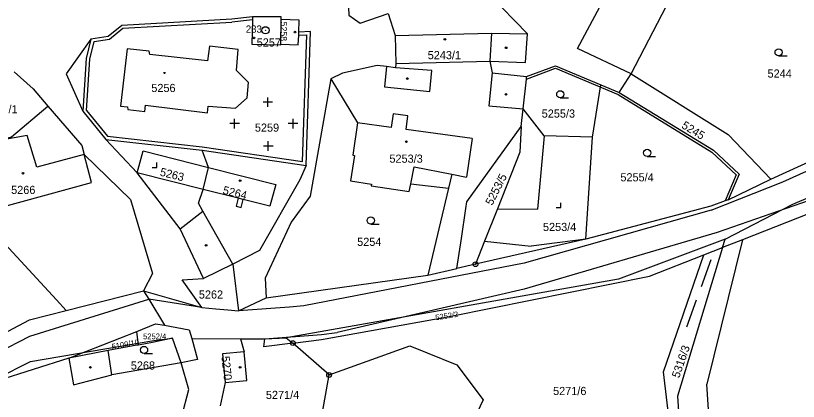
# Model space of a CAD drawing. Extents: x -733394 to -722299, y -1082822 to -1075049.
# Drawn here: x -723690.8 to -723527.5, y -1078906.6 to -1078826.1 of the extents above; entities that cross this region are included whole.
import ezdxf

# ---------------------------------------------------------------- set-up
doc = ezdxf.new("R2010")
doc.units = 0
for name, color, linetype in [('Hranice parcel', 7, 'Continuous'), ('Parcelní čísla', 7, 'Continuous'), ('Vnitřní kresba', 7, 'Continuous'), ('Značky bodu BP', 7, 'Continuous'), ('Značky budov', 7, 'Continuous'), ('Značky kultur', 7, 'Continuous')]:
    doc.layers.add(name, color=color, linetype=linetype)

msp = doc.modelspace()

# ---------------------------------------------------------------- linework, layer by layer
at = {"layer": 'Hranice parcel'}
for p, q in [((-723562.33, -1078838.24), (-723547.41, -1078809.32)), ((-723635.39, -1078826.36), (-723641.38, -1078826.37)), ((-723635.48, -1078832.02), (-723635.4, -1078826.87)), ((-723635.4, -1078826.87), (-723635.39, -1078826.36)), ((-723629.25, -1078829.43), (-723631.71, -1078829.56)), ((-723630.2, -1078857.34), (-723629.25, -1078829.43)), ((-723635.48, -1078832.15), (-723635.48, -1078832.02)), ((-723611.46, -1078836.08), (-723591.87, -1078835.59)), ((-723564.87, -1078842.1), (-723562.33, -1078838.24)), ((-723533.24, -1078860.22), (-723487.2, -1078839.29)), ((-723570.45, -1078851.42), (-723568.65, -1078840.51)), ((-723568.65, -1078840.51), (-723564.87, -1078842.1)), ((-723585.28, -1078849.22), (-723584.89, -1078845.56)), ((-723672.01, -1078851.9), (-723651.9, -1078854.18)), ((-723571.84, -1078872.74), (-723570.45, -1078851.42)), ((-723651.9, -1078854.18), (-723630.2, -1078857.34)), ((-723542.12, -1078864.51), (-723533.24, -1078860.22)), ((-723651.59, -1078880.91), (-723656.47, -1078870.58)), ((-723571.84, -1078872.74), (-723594.83, -1078877.96)), ((-723543.3, -1078874.49), (-723542.75, -1078872.71)), ((-723547.17, -1078876), (-723543.3, -1078874.49)), ((-723645.46, -1078877.98), (-723651.59, -1078880.91)), ((-723645.46, -1078877.98), (-723644.31, -1078887.66)), ((-723594.83, -1078877.96), (-723598.73, -1078878.84)), ((-723604.76, -1078880.21), (-723598.73, -1078878.84)), ((-723638.5, -1078884.98), (-723604.76, -1078880.21)), ((-723680.25, -1078887.6), (-723664.13, -1078883.49)), ((-723664.13, -1078883.49), (-723663.04, -1078885.28)), ((-723664.13, -1078883.49), (-723651.95, -1078886.99)), ((-723644.31, -1078887.66), (-723638.5, -1078884.98)), ((-723663.04, -1078885.28), (-723659.73, -1078890.71)), ((-723679.71, -1078897.57), (-723665.49, -1078891.98)), ((-723665.18, -1078894.83), (-723665.49, -1078891.98)), ((-723654.05, -1078893.46), (-723643.86, -1078893.56)), ((-723643.86, -1078893.56), (-723643.09, -1078896.21)), ((-723634.32, -1078893.29), (-723632.94, -1078894.42)), ((-723625.39, -1078901.07), (-723632.94, -1078894.42)), ((-723671.51, -1078895.93), (-723679.71, -1078897.57)), ((-723679.71, -1078897.57), (-723694.76, -1078902.35)), ((-723627.9, -1078915.35), (-723625.39, -1078901.07)), ((-723647.1, -1078902.65), (-723648.15, -1078907.54))]:
    msp.add_line(p, q, dxfattribs=at)
for points in [[(-723591.87, -1078835.59), (-723584.4, -1078835.88), (-723584.02, -1078829.88), (-723600, -1078813.4), (-723606.82, -1078807.59)], [(-723617.13, -1078816.95), (-723621.42, -1078822.67), (-723621.27, -1078825.97), (-723618.91, -1078827.63), (-723613.03, -1078825.61), (-723611.62, -1078830.21), (-723611.46, -1078836.08)], [(-723641.38, -1078826.37), (-723645.72, -1078826.85), (-723668.64, -1078828.12), (-723671.49, -1078830.43), (-723675.13, -1078830.97), (-723676.11, -1078835.06), (-723676.8, -1078846), (-723672.01, -1078851.9)], [(-723641.38, -1078826.37), (-723641.39, -1078826.98), (-723641.48, -1078832.04), (-723635.48, -1078832.15)], [(-723631.71, -1078829.56), (-723631.62, -1078827.01), (-723635.4, -1078826.87)], [(-723635.48, -1078832.02), (-723631.81, -1078832.16), (-723631.74, -1078830.16), (-723631.71, -1078829.56)], [(-723642.51, -1078843.26), (-723642.19, -1078840.05), (-723644.74, -1078837.56), (-723644.36, -1078833.13), (-723650.34, -1078832.47), (-723650.74, -1078835.51), (-723662.83, -1078834.19), (-723662.95, -1078833.52), (-723667.54, -1078833), (-723668.89, -1078844.96), (-723667.47, -1078845.11), (-723667.38, -1078845.65), (-723663.87, -1078846.06), (-723663.72, -1078844.8), (-723650.75, -1078846.36), (-723650.65, -1078844.96), (-723644.93, -1078845.36), (-723642.51, -1078843.26)], [(-723591.87, -1078835.59), (-723591.33, -1078838.03), (-723584.17, -1078838.8)], [(-723611.46, -1078836.08), (-723611.54, -1078836.97), (-723613.4, -1078836.73), (-723615.38, -1078836.48), (-723622.57, -1078838.07), (-723625, -1078839.3)], [(-723584.17, -1078838.8), (-723578.12, -1078836.54), (-723568.65, -1078840.51)], [(-723691.09, -1078837.8), (-723687.16, -1078841.39), (-723684.1, -1078844.96)], [(-723584.89, -1078845.56), (-723584.23, -1078839.36), (-723584.17, -1078838.8)], [(-723562.33, -1078838.24), (-723542.14, -1078850.88), (-723533.24, -1078860.22)], [(-723625, -1078839.3), (-723629.35, -1078863.79), (-723633.31, -1078869.19), (-723638.74, -1078880.89), (-723638.5, -1078884.98)], [(-723625, -1078839.3), (-723619.43, -1078848.44), (-723620.45, -1078855.21), (-723620.06, -1078855.28), (-723620.89, -1078860.56), (-723616.57, -1078861.26), (-723616.63, -1078861.59), (-723608.68, -1078862.81), (-723608.34, -1078861.16), (-723600.48, -1078862.1), (-723604.76, -1078880.21)], [(-723564.87, -1078842.1), (-723545.2, -1078854.18), (-723539.85, -1078859.15), (-723542.12, -1078864.51)], [(-723542.75, -1078872.71), (-723528.6, -1078865.4), (-723495.27, -1078851.21), (-723475.09, -1078842.44)], [(-723699.05, -1078854.05), (-723695.84, -1078852.45), (-723691.7, -1078851.4), (-723684.1, -1078844.96)], [(-723684.1, -1078844.96), (-723677.01, -1078853.21), (-723676.47, -1078855.03), (-723666.84, -1078864.42), (-723662.22, -1078879.89), (-723664.13, -1078883.49)], [(-723570.45, -1078851.42), (-723580.53, -1078851.15), (-723584.89, -1078845.56)], [(-723598.73, -1078878.84), (-723597.79, -1078872.6), (-723596.84, -1078866.35), (-723596.63, -1078864.94), (-723585.28, -1078849.22)], [(-723585.28, -1078849.22), (-723585.61, -1078854.55), (-723590.28, -1078866.41), (-723592.93, -1078873.12), (-723594.83, -1078877.96)], [(-723656.47, -1078870.58), (-723665.44, -1078858.88), (-723672.01, -1078851.9)], [(-723699.05, -1078854.05), (-723697.47, -1078860.58), (-723700.57, -1078861.53), (-723698.9, -1078867.44), (-723682.3, -1078885.38), (-723680.25, -1078887.6)], [(-723656.47, -1078870.58), (-723651.73, -1078866.86), (-723652.61, -1078865.24), (-723651.67, -1078862.36), (-723650.57, -1078857.77), (-723651.9, -1078854.18)], [(-723630.2, -1078857.34), (-723631.5, -1078860.35), (-723639.93, -1078875.08), (-723645.46, -1078877.98)], [(-723542.12, -1078864.51), (-723542.76, -1078864.74), (-723545.74, -1078865.83), (-723571.84, -1078872.74)], [(-723525.38, -1078867.42), (-723539.09, -1078872.85), (-723543.3, -1078874.49)], [(-723542.75, -1078872.71), (-723565, -1078881.08), (-723634.32, -1078893.29)], [(-723543.3, -1078874.49), (-723552.66, -1078905.48), (-723551.85, -1078918.03), (-723553.44, -1078918.64)], [(-723632.94, -1078894.42), (-723626.98, -1078893.68), (-723599.9, -1078888.83), (-723558.5, -1078880.44), (-723547.17, -1078876)], [(-723553.44, -1078918.64), (-723555.64, -1078900.42), (-723547.17, -1078876)], [(-723651.95, -1078886.99), (-723656.06, -1078881.22), (-723651.59, -1078880.91)], [(-723715.84, -1078904.35), (-723687.89, -1078889.55), (-723680.25, -1078887.6)], [(-723651.95, -1078886.99), (-723649.01, -1078887.25), (-723646.51, -1078887.47), (-723644.31, -1078887.66)], [(-723665.49, -1078891.98), (-723661.62, -1078890.37), (-723659.73, -1078890.71)], [(-723659.73, -1078890.71), (-723654.56, -1078891.63), (-723654.05, -1078893.46)], [(-723656.24, -1078898.53), (-723658.08, -1078893.42), (-723662.26, -1078894.32), (-723665.18, -1078894.83)], [(-723654.05, -1078893.46), (-723652.82, -1078897.81), (-723656.24, -1078898.53)], [(-723643.86, -1078893.56), (-723641.64, -1078893.55), (-723638.83, -1078893.53), (-723634.32, -1078893.29)], [(-723665.18, -1078894.83), (-723665.49, -1078894.88), (-723671.51, -1078895.93)], [(-723656.24, -1078898.53), (-723670.72, -1078901.04), (-723671.51, -1078895.93)], [(-723643.09, -1078896.21), (-723647.65, -1078896.64), (-723647.1, -1078902.65)], [(-723647.1, -1078902.65), (-723642.59, -1078902.22), (-723643.09, -1078896.21)], [(-723625.39, -1078901.07), (-723608.54, -1078894.96), (-723604.89, -1078896.45), (-723598.7, -1078898.97), (-723593.22, -1078906.29), (-723601.02, -1078922.64), (-723614.57, -1078920.82), (-723620.71, -1078926.59)], [(-723658.07, -1078924.62), (-723656.11, -1078909.64), (-723654.65, -1078904.12), (-723656.24, -1078898.53)]]:
    msp.add_lwpolyline(points, dxfattribs=at)
at = {"layer": 'Vnitřní kresba'}
for p, q in [((-723573.53, -1078832.95), (-723558.27, -1078804.17)), ((-723668.41, -1078828.71), (-723645.68, -1078827.45)), ((-723641.39, -1078826.98), (-723645.68, -1078827.45)), ((-723671.24, -1078831), (-723668.41, -1078828.71)), ((-723675.13, -1078830.97), (-723680.26, -1078838.24)), ((-723674.42, -1078831.47), (-723671.24, -1078831)), ((-723631.74, -1078830.16), (-723630.07, -1078830.07)), ((-723630.97, -1078856.52), (-723630.07, -1078830.07)), ((-723611.62, -1078830.21), (-723591.51, -1078829.71)), ((-723591.51, -1078829.71), (-723591.87, -1078835.59)), ((-723591.51, -1078829.71), (-723584.02, -1078829.88)), ((-723675.31, -1078835.17), (-723674.42, -1078831.47)), ((-723562.33, -1078838.24), (-723573.53, -1078832.95)), ((-723675.99, -1078845.89), (-723675.31, -1078835.17)), ((-723613.4, -1078836.73), (-723613.82, -1078840.96)), ((-723603.95, -1078837.52), (-723611.54, -1078836.97)), ((-723604.39, -1078841.9), (-723603.95, -1078837.52)), ((-723584.23, -1078839.36), (-723578.13, -1078837.08)), ((-723578.13, -1078837.08), (-723565.1, -1078842.55)), ((-723680.26, -1078838.24), (-723676.8, -1078846)), ((-723591.33, -1078838.03), (-723592.09, -1078844.92)), ((-723530.73, -1078860.75), (-723484.85, -1078840.2)), ((-723613.82, -1078840.96), (-723604.39, -1078841.9)), ((-723565.1, -1078842.55), (-723545.5, -1078854.58)), ((-723592.09, -1078844.92), (-723584.89, -1078845.56)), ((-723675.99, -1078845.89), (-723671.65, -1078851.23)), ((-723612.02, -1078846.59), (-723612.41, -1078849.4)), ((-723608.93, -1078847.01), (-723612.02, -1078846.59)), ((-723609.3, -1078849.83), (-723608.93, -1078847.01)), ((-723612.41, -1078849.4), (-723619.43, -1078848.44)), ((-723595.51, -1078851.72), (-723609.3, -1078849.83)), ((-723688.4, -1078851.09), (-723695.84, -1078852.45)), ((-723686.36, -1078857.73), (-723688.4, -1078851.09)), ((-723671.65, -1078851.23), (-723651.91, -1078853.47)), ((-723595.51, -1078851.72), (-723596.69, -1078859.76)), ((-723580.53, -1078851.15), (-723581.92, -1078866.49)), ((-723651.91, -1078853.47), (-723630.97, -1078856.52)), ((-723676.47, -1078855.03), (-723686.36, -1078857.73)), ((-723674.98, -1078860.94), (-723676.47, -1078855.03)), ((-723665.44, -1078858.88), (-723664.22, -1078854.31)), ((-723664.22, -1078854.31), (-723650.57, -1078857.77)), ((-723545.5, -1078854.58), (-723540.45, -1078859.28)), ((-723651.67, -1078862.36), (-723665.44, -1078858.88)), ((-723650.57, -1078857.77), (-723636.51, -1078861.34)), ((-723608.34, -1078861.16), (-723607.63, -1078857.67)), ((-723607.63, -1078857.67), (-723599.79, -1078859.17)), ((-723599.79, -1078859.17), (-723600.48, -1078862.1)), ((-723599.79, -1078859.17), (-723596.69, -1078859.76)), ((-723540.45, -1078859.28), (-723542.76, -1078864.74)), ((-723698.9, -1078867.44), (-723674.98, -1078860.94)), ((-723636.51, -1078861.34), (-723637.78, -1078865.86)), ((-723545.65, -1078866.69), (-723530.73, -1078860.75)), ((-723644.37, -1078864.2), (-723651.67, -1078862.36)), ((-723520.27, -1078862.97), (-723544.42, -1078871.34)), ((-723644.37, -1078864.2), (-723644.79, -1078865.84)), ((-723643.31, -1078864.46), (-723644.37, -1078864.2)), ((-723643.72, -1078866.11), (-723643.31, -1078864.46)), ((-723637.78, -1078865.86), (-723643.31, -1078864.46)), ((-723645.46, -1078877.98), (-723651.73, -1078866.86)), ((-723644.79, -1078865.84), (-723643.72, -1078866.11)), ((-723590.28, -1078866.41), (-723581.92, -1078866.49)), ((-723545.65, -1078866.69), (-723584.7, -1078877.75)), ((-723544.42, -1078871.34), (-723584.65, -1078883.13)), ((-723592.93, -1078873.12), (-723583.2, -1078874.16)), ((-723571.84, -1078872.74), (-723583.2, -1078874.16)), ((-723539.09, -1078872.85), (-723546.53, -1078902.98)), ((-723584.7, -1078877.75), (-723630.69, -1078886.66)), ((-723584.65, -1078883.13), (-723623.68, -1078892.18)), ((-723687.81, -1078892.99), (-723663.04, -1078885.28)), ((-723651.95, -1078886.99), (-723663.04, -1078885.28)), ((-723630.69, -1078886.66), (-723633.67, -1078886.95)), ((-723633.67, -1078886.95), (-723644.31, -1078887.66)), ((-723735.41, -1078916.94), (-723687.81, -1078892.99)), ((-723638.83, -1078893.53), (-723627.01, -1078892.63)), ((-723627.01, -1078892.63), (-723623.68, -1078892.18)), ((-723687.69, -1078898.28), (-723665.68, -1078894.51)), ((-723665.68, -1078894.51), (-723661.98, -1078893.89)), ((-723661.98, -1078893.89), (-723658.08, -1078893.42)), ((-723639.04, -1078895.18), (-723638.83, -1078893.53)), ((-723632.94, -1078894.42), (-723639.04, -1078895.18)), ((-723679.71, -1078897.57), (-723678.76, -1078903.12)), ((-723735.06, -1078921.8), (-723687.69, -1078898.28)), ((-723678.76, -1078903.12), (-723670.72, -1078901.04)), ((-723543.8, -1078944.44), (-723546.53, -1078902.98))]:
    msp.add_line(p, q, dxfattribs=at)
at = {"layer": 'Značky bodu BP'}
for centre, radius in [((-723638.67, -1078829.14), 0.75), ((-723638.67, -1078829.14), 0.03), ((-723594.83, -1078877.96), 0.5), ((-723594.83, -1078877.96), 0.0303), ((-723632.94, -1078894.42), 0.5), ((-723632.94, -1078894.42), 0.0303), ((-723625.39, -1078901.07), 0.5), ((-723625.39, -1078901.07), 0.0303)]:
    msp.add_circle(centre, radius, dxfattribs=at)
at = {"layer": 'Značky budov'}
for centre, radius in [((-723632.51, -1078829.52), 0.175), ((-723641.06, -1078830.73), 0.175), ((-723601.22, -1078831.04), 0.175), ((-723588.45, -1078832.79), 0.175), ((-723659.74, -1078838.05), 0.117), ((-723609.07, -1078839.22), 0.175), ((-723588.48, -1078842.51), 0.175), ((-723609.27, -1078852.39), 0.175), ((-723689.27, -1078858.96), 0.175), ((-723643.95, -1078860.53), 0.175), ((-723651.06, -1078874.02), 0.175), ((-723675.21, -1078899.48), 0.175), ((-723643.96, -1078899.47), 0.175)]:
    msp.add_circle(centre, radius, dxfattribs=at)
at = {"layer": 'Značky kultur'}
for p, q in [((-723531.58, -1078834.49), (-723529.83, -1078834.49)), ((-723637.17, -1078844.15), (-723639.17, -1078844.15)), ((-723638.17, -1078845.15), (-723638.17, -1078843.15)), ((-723577.15, -1078843.25), (-723575.4, -1078843.25)), ((-723644.1, -1078848.61), (-723646.1, -1078848.61)), ((-723645.1, -1078849.61), (-723645.1, -1078847.61)), ((-723631.92, -1078848.61), (-723633.92, -1078848.61)), ((-723632.92, -1078849.61), (-723632.92, -1078847.61)), ((-723638.09, -1078854.3), (-723638.09, -1078852.3)), ((-723637.09, -1078853.3), (-723639.09, -1078853.3)), ((-723559.01, -1078855.48), (-723557.26, -1078855.48)), ((-723661.33, -1078857.76), (-723661.33, -1078856.76)), ((-723662.33, -1078857.76), (-723661.33, -1078857.76)), ((-723577, -1078866.15), (-723577, -1078865.15)), ((-723578, -1078866.15), (-723577, -1078866.15)), ((-723616.7, -1078869.59), (-723614.95, -1078869.59)), ((-723547.68, -1078882.58), (-723545.63, -1078876.94)), ((-723550.76, -1078891.04), (-723548.71, -1078885.4)), ((-723664.01, -1078896.6), (-723662.26, -1078896.6))]:
    msp.add_line(p, q, dxfattribs=at)
for centre in [(-723531.58, -1078833.74), (-723577.15, -1078842.5), (-723559.01, -1078854.73), (-723616.7, -1078868.84), (-723664.01, -1078895.85)]:
    msp.add_circle(centre, 0.75, dxfattribs=at)

# ---------------------------------------------------------------- texts
at = {"layer": 'Parcelní čísla'}
for s, height, rotation, p in [('5258', 1.36, 270, (-723635.53, -1078827.35)), ('5245', 1.7, 329, (-723551.98, -1078849.44)), ('5263', 1.7, 346, (-723660.81, -1078859.45)), ('5253/5', 1.7, 63, (-723591.36, -1078865.81)), ('5264', 1.7, 346, (-723647.7, -1078863.25)), ('5252/2', 1.14, 9, (-723603.12, -1078889.66)), ('5109/10', 1.19, 10, (-723670.65, -1078895.78)), ('5316/3', 1.7, 71, (-723552.33, -1078901.81)), ('5270', 1.7, 276, (-723647.86, -1078897.21))]:
    msp.add_text(s, height=height, rotation=rotation, dxfattribs=at).set_placement(p)
for s, height, p in [('5257', 1.7, (-723640.5, -1078832.53)), ('5243/1', 1.7, (-723604.81, -1078835.17)), ('5244', 1.7, (-723533.89, -1078839.02)), ('5256', 1.7, (-723662.49, -1078842.03)), ('5265/1', 1.7, (-723697.36, -1078846.48)), ('5255/3', 1.7, (-723581.02, -1078847.37)), ('5259', 1.7, (-723640.88, -1078850.3)), ('5253/3', 1.7, (-723612.8, -1078856.78)), ('5255/4', 1.7, (-723564.6, -1078860.67)), ('5266', 1.7, (-723691.74, -1078863.3)), ('5253/4', 1.7, (-723580.76, -1078871.03)), ('5254', 1.7, (-723619.53, -1078874.14)), ('5262', 1.7, (-723652.57, -1078885.13)), ('5252/4', 1.19, (-723664.22, -1078893.61)), ('5268', 1.7, (-723666.77, -1078899.94)), ('5271/4', 1.7, (-723638.58, -1078906.08)), ('5271/6', 1.7, (-723578.65, -1078905.26))]:
    msp.add_text(s, height=height, dxfattribs=at).set_placement(p)
at = {"layer": 'Značky bodu BP'}
msp.add_text('233', height=1.5, dxfattribs=at).set_placement((-723642.77, -1078829.64))

doc.saveas('drawing.dxf')
